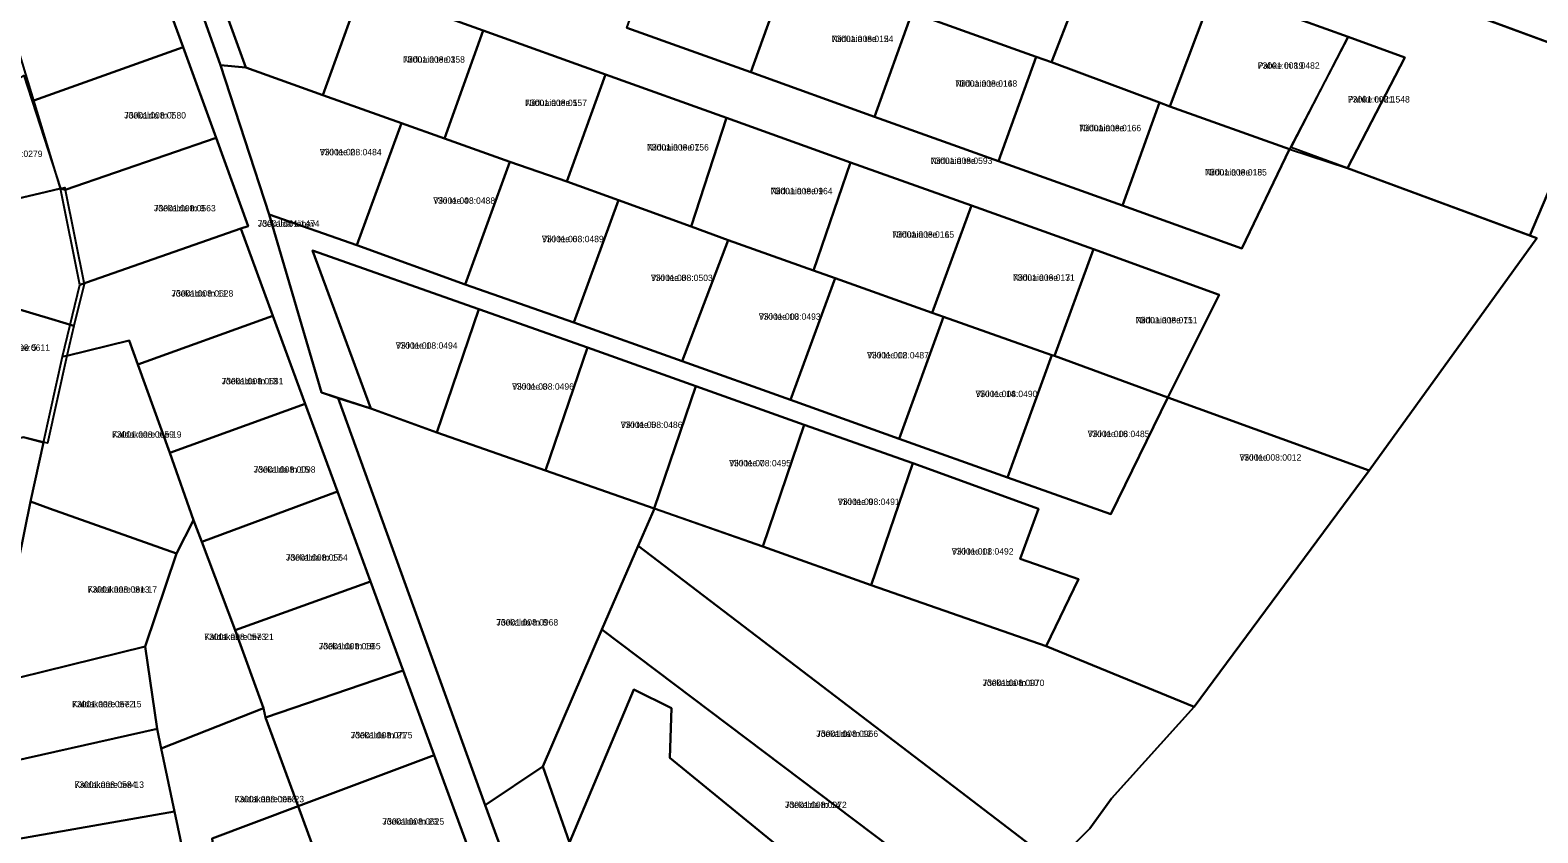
# Model space of a CAD drawing. Extents: x 524000 to 564260, y 6469338 to 6496391.
# Drawn here: x 535276.7 to 535630.3, y 6471171.7 to 6471359.9 of the extents above; entities that cross this region are included whole.
import ezdxf

# ---------------------------------------------------------------- set-up
doc = ezdxf.new("R2010")
doc.units = 0
for name, color, linetype in [('L_AADRESS', 7, 'Continuous'), ('PIIR', 7, 'Continuous'), ('TUNNUS', 7, 'Continuous')]:
    doc.layers.add(name, color=color, linetype=linetype)

msp = doc.modelspace()

# ---------------------------------------------------------------- linework, layer by layer
at = {"layer": 'PIIR'}
for points in [[(535268.87, 6471521.49), (535277.54, 6471517.95), (535277, 6471516.48), (535289.14, 6471511.78), (535287.82, 6471508.81), (535267.04, 6471516.85), (535280.53, 6471480.15), (535288.89, 6471456.39), (535298.46, 6471430.88), (535292.12, 6471433.16), (535304.08, 6471400.35), (535321.36, 6471351.63), (535332.73, 6471316.67), (535345, 6471274.89), (535348.92, 6471273.62), (535383.44, 6471178.14), (535419.87, 6471078.92)], [(535379.36, 6471168.36), (535371.46, 6471189.89), (535364.17, 6471209.73), (535356.5, 6471230.63), (535348.75, 6471251.73), (535341.21, 6471272.28), (535333.63, 6471292.92), (535326.13, 6471313.33), (535327.82, 6471313.92), (535320.29, 6471334.61), (535312.55, 6471355.86), (535305.02, 6471376.56), (535289.15, 6471420.16), (535276.41, 6471451.68)], [(535315.3, 6471384.12), (535327.3, 6471351.1), (535321.36, 6471351.63), (535304.08, 6471400.35)], [(535416.63, 6471360.43), (535445.69, 6471350), (535474.75, 6471339.57), (535503.81, 6471329.14), (535532.87, 6471318.72), (535560.86, 6471308.67), (535572.02, 6471331.99), (535585.65, 6471327.47), (535630.08, 6471311.12), (535590.69, 6471256.64), (535543.5, 6471273.72), (535555.58, 6471297.78), (535526.06, 6471308.55), (535497.45, 6471318.74), (535469.12, 6471328.85), (535440.03, 6471339.3), (535411.63, 6471349.5), (535382.97, 6471359.8), (535354.45, 6471370.05)], [(535592.34, 6471371.9), (535645.63, 6471352.25), (535628.37, 6471311.73), (535585.65, 6471327.47), (535599.11, 6471353.48), (535585.83, 6471358.28), (535554.41, 6471369.63)], [(535291, 6470912.5), (535340.15, 6470957.01), (535357.18, 6470970.47), (535373.53, 6470990.26), (535379.71, 6470997.1), (535397.59, 6471016.86), (535429.49, 6471052.72), (535462.93, 6471098.08), (535473.99, 6471111.43), (535477.07, 6471115.15), (535492.43, 6471135.64), (535494.6, 6471138.53), (535503.5, 6471149.38), (535512, 6471159.73), (535516.89, 6471164.51), (535525.23, 6471172.68), (535530.33, 6471179.7), (535549.68, 6471201.2), (535590.69, 6471256.64), (535630.08, 6471311.12), (535628.38, 6471311.75), (535645.63, 6471352.25)]]:
    msp.add_lwpolyline(points, dxfattribs=at)
for points in [[(535602.98, 6471393.21), (535628.68, 6471383.78), (535653.82, 6471374.57), (535645.63, 6471352.25), (535623.05, 6471360.57), (535592.34, 6471371.9)], [(535497.92, 6471389.42), (535526.7, 6471379.34), (535516.22, 6471352.33), (535512.6, 6471353.63), (535487.91, 6471362.47)], [(535315.3, 6471384.12), (535354.45, 6471370.05), (535345.32, 6471344.64), (535327.3, 6471351.1)], [(535425.41, 6471384.87), (535431.48, 6471382.63), (535454.52, 6471374.59), (535445.69, 6471350), (535416.63, 6471360.43)], [(535526.7, 6471379.34), (535554.41, 6471369.63), (535543.97, 6471342), (535541.56, 6471342.9), (535516.22, 6471352.33)], [(535271.18, 6471364.46), (535305.02, 6471376.56), (535312.55, 6471355.86), (535277.55, 6471343.35)], [(535454.52, 6471374.59), (535458.97, 6471373.04), (535483.55, 6471364.06), (535474.75, 6471339.57), (535445.69, 6471350)], [(535345.32, 6471344.64), (535354.45, 6471370.05), (535382.97, 6471359.8), (535373.85, 6471334.44), (535363.75, 6471338.03)], [(535554.41, 6471369.63), (535585.83, 6471358.28), (535572.02, 6471331.99), (535543.97, 6471342)], [(535483.55, 6471364.06), (535487.91, 6471362.47), (535512.6, 6471353.63), (535503.81, 6471329.14), (535474.75, 6471339.57)], [(535373.85, 6471334.44), (535382.97, 6471359.8), (535411.63, 6471349.5), (535402.53, 6471324.35), (535389.19, 6471329)], [(535283.78, 6471322.73), (535277.55, 6471343.35), (535312.55, 6471355.86), (535320.29, 6471334.61), (535284.92, 6471322.44)], [(535585.83, 6471358.28), (535599.11, 6471353.48), (535585.65, 6471327.47), (535572.4, 6471332.32)], [(535512.6, 6471353.63), (535516.22, 6471352.33), (535541.56, 6471342.9), (535532.87, 6471318.72), (535503.81, 6471329.14)], [(535231.89, 6471316.1), (535257.97, 6471337.79), (535267.31, 6471343.97), (535275.23, 6471349.21), (535283.78, 6471322.73), (535278.9, 6471321.59), (535234.12, 6471311.06)], [(535321.36, 6471351.63), (535327.3, 6471351.1), (535345.32, 6471344.64), (535363.75, 6471338.03), (535353.27, 6471309.43), (535332.73, 6471316.67)], [(535402.53, 6471324.35), (535411.63, 6471349.5), (535440.03, 6471339.3), (535431.69, 6471313.8), (535414.69, 6471320)], [(535541.56, 6471342.9), (535543.97, 6471342), (535572.02, 6471331.99), (535560.86, 6471308.67), (535532.87, 6471318.72)], [(535363.75, 6471338.03), (535373.85, 6471334.44), (535389.19, 6471329), (535378.72, 6471300.23), (535353.27, 6471309.43)], [(535431.69, 6471313.8), (535440.03, 6471339.3), (535469.12, 6471328.85), (535460.42, 6471303.5), (535440.38, 6471310.64)], [(535283.78, 6471322.73), (535284.92, 6471322.44), (535320.29, 6471334.61), (535327.82, 6471313.92), (535326.13, 6471313.33), (535288.34, 6471300.12)], [(535378.72, 6471300.23), (535389.19, 6471329), (535402.53, 6471324.35), (535414.69, 6471320), (535404.16, 6471291.31)], [(535460.42, 6471303.5), (535469.12, 6471328.85), (535497.45, 6471318.74), (535488.24, 6471293.56), (535465.51, 6471301.69)], [(535234.12, 6471311.06), (535278.9, 6471321.59), (535283.78, 6471322.73), (535284.81, 6471322.98), (535284.92, 6471322.44), (535289.34, 6471300.33), (535286.96, 6471290.51), (535281.74, 6471292.07), (535234, 6471306.31)], [(535414.69, 6471320), (535431.69, 6471313.8), (535440.38, 6471310.64), (535429.64, 6471282.24), (535404.16, 6471291.31)], [(535488.24, 6471293.56), (535497.45, 6471318.74), (535526.06, 6471308.55), (535516.9, 6471283.47), (535516.32, 6471283.68), (535490.89, 6471292.62)], [(535299.94, 6471287.07), (535285.27, 6471283.53), (535284.26, 6471283.32), (535288.34, 6471300.12), (535326.13, 6471313.33), (535333.63, 6471292.92), (535301.93, 6471281.47)], [(535522.59, 6471231.17), (535508.87, 6471235.88), (535513.16, 6471247.6), (535483.72, 6471258.36), (535458.2, 6471267.34), (535432.8, 6471276.42), (535407.38, 6471285.48), (535381.91, 6471294.46), (535342.94, 6471308.19), (535356.56, 6471271.13), (535345, 6471274.89), (535332.73, 6471316.67), (535353.27, 6471309.43), (535378.72, 6471300.23), (535404.16, 6471291.31), (535429.64, 6471282.24), (535455.02, 6471273.16), (535480.51, 6471264.08), (535505.91, 6471255.01), (535530.11, 6471246.35), (535543.5, 6471273.72), (535590.69, 6471256.64), (535549.68, 6471201.2), (535514.97, 6471215.46)], [(535440.38, 6471310.64), (535460.42, 6471303.5), (535465.51, 6471301.69), (535455.02, 6471273.16), (535429.64, 6471282.24)], [(535234, 6471306.31), (535281.74, 6471292.07), (535286.96, 6471290.51), (535285.27, 6471283.53), (535280.77, 6471263.06), (535275.16, 6471264.4), (535269.5, 6471263.09), (535231.6, 6471301.37)], [(535342.94, 6471308.19), (535381.91, 6471294.46), (535372.03, 6471265.53), (535356.56, 6471271.13)], [(535526.06, 6471308.55), (535555.58, 6471297.78), (535543.5, 6471273.72), (535516.9, 6471283.47)], [(535465.51, 6471301.69), (535488.24, 6471293.56), (535490.89, 6471292.62), (535480.51, 6471264.08), (535455.02, 6471273.16)], [(535301.93, 6471281.47), (535333.63, 6471292.92), (535341.21, 6471272.28), (535309.43, 6471260.73)], [(535381.91, 6471294.46), (535407.38, 6471285.48), (535397.55, 6471256.66), (535372.03, 6471265.53)], [(535490.89, 6471292.62), (535516.32, 6471283.68), (535505.91, 6471255.01), (535480.51, 6471264.08)], [(535276.8, 6471249.36), (535279.84, 6471263.2), (535284.26, 6471283.32), (535285.27, 6471283.53), (535299.94, 6471287.07), (535301.93, 6471281.47), (535309.43, 6471260.73), (535315.02, 6471244.98), (535311.05, 6471237.18), (535281.22, 6471247.73)], [(535407.38, 6471285.48), (535432.8, 6471276.42), (535423.02, 6471247.73), (535397.55, 6471256.66)], [(535516.32, 6471283.68), (535516.9, 6471283.47), (535543.5, 6471273.72), (535530.11, 6471246.35), (535505.91, 6471255.01)], [(535432.8, 6471276.42), (535458.2, 6471267.34), (535448.5, 6471238.82), (535423.02, 6471247.73)], [(535315.02, 6471244.98), (535309.43, 6471260.73), (535341.21, 6471272.28), (535348.75, 6471251.73), (535316.93, 6471239.92)], [(535348.92, 6471273.62), (535356.56, 6471271.13), (535372.03, 6471265.53), (535397.55, 6471256.66), (535423.02, 6471247.73), (535423.12, 6471247.69), (535419.28, 6471238.93), (535410.74, 6471219.32), (535396.92, 6471187.2), (535383.44, 6471178.14)], [(535458.2, 6471267.34), (535483.72, 6471258.36), (535473.91, 6471229.75), (535448.5, 6471238.82)], [(535249.93, 6471223.24), (535241.73, 6471240), (535237.57, 6471256.59), (535269.5, 6471263.09), (535275.16, 6471264.4), (535279.84, 6471263.2), (535276.8, 6471249.36), (535269.37, 6471212.99), (535252.99, 6471215.29)], [(535483.72, 6471258.36), (535513.16, 6471247.6), (535508.87, 6471235.88), (535522.59, 6471231.17), (535514.97, 6471215.46), (535473.91, 6471229.75)], [(535316.93, 6471239.92), (535348.75, 6471251.73), (535356.5, 6471230.63), (535324.76, 6471219.21)], [(535268.07, 6471206.61), (535269.37, 6471212.99), (535276.8, 6471249.36), (535281.22, 6471247.73), (535311.05, 6471237.18), (535303.64, 6471215.36)], [(535419.28, 6471238.93), (535423.12, 6471247.69), (535448.5, 6471238.82), (535473.91, 6471229.75), (535514.97, 6471215.46), (535549.68, 6471201.2), (535530.33, 6471179.7), (535525.23, 6471172.68), (535516.89, 6471164.51), (535496.38, 6471180.15)], [(535306.48, 6471196.05), (535303.64, 6471215.36), (535311.05, 6471237.18), (535315.02, 6471244.98), (535316.93, 6471239.92), (535324.76, 6471219.21), (535331.42, 6471200.88), (535307.42, 6471191.45)], [(535419.28, 6471238.93), (535496.38, 6471180.15), (535516.89, 6471164.51), (535512, 6471159.73), (535503.5, 6471149.38), (535482.73, 6471165.04), (535410.74, 6471219.32)], [(535331.42, 6471200.88), (535324.76, 6471219.21), (535356.5, 6471230.63), (535364.17, 6471209.73), (535331.9, 6471198.74)], [(535427.09, 6471200.88), (535418.28, 6471205.27), (535403.21, 6471169.39), (535396.92, 6471187.2), (535410.74, 6471219.32), (535482.73, 6471165.04), (535503.5, 6471149.38), (535494.6, 6471138.53), (535492.43, 6471135.64), (535475.25, 6471149.66), (535426.71, 6471189.28)], [(535265.52, 6471188.11), (535268.07, 6471206.61), (535303.64, 6471215.36), (535306.48, 6471196.05), (535265.34, 6471186.84)], [(535331.9, 6471198.74), (535364.17, 6471209.73), (535371.46, 6471189.89), (535339.54, 6471177.9)], [(535418.28, 6471205.27), (535427.09, 6471200.88), (535426.71, 6471189.28), (535475.25, 6471149.66), (535492.43, 6471135.64), (535477.07, 6471115.15), (535473.99, 6471111.43), (535455.18, 6471126.83), (535403.21, 6471169.39)], [(535320.65, 6471157.95), (535314.76, 6471156.79), (535310.55, 6471176.64), (535307.42, 6471191.45), (535331.42, 6471200.88), (535331.9, 6471198.74), (535339.54, 6471177.9), (535319.39, 6471170.37)], [(535263.41, 6471169.59), (535265.34, 6471186.84), (535306.48, 6471196.05), (535307.42, 6471191.45), (535310.55, 6471176.64), (535263.27, 6471168.37)], [(535339.54, 6471177.9), (535371.46, 6471189.89), (535379.36, 6471168.36), (535347.1, 6471157.24)], [(535419.87, 6471078.92), (535383.44, 6471178.14), (535396.92, 6471187.2), (535403.21, 6471169.39), (535455.18, 6471126.83), (535473.99, 6471111.43), (535462.93, 6471098.08), (535429.49, 6471052.72)], [(535273.61, 6471158.85), (535262.26, 6471159.4), (535263.27, 6471168.37), (535310.55, 6471176.64), (535314.76, 6471156.79), (535275.96, 6471149.12)], [(535323.18, 6471137.55), (535320.65, 6471157.95), (535319.39, 6471170.37), (535339.54, 6471177.9), (535347.1, 6471157.24), (535354.64, 6471136.63), (535324.24, 6471126.77)]]:
    msp.add_lwpolyline(points, close=True, dxfattribs=at)

# ---------------------------------------------------------------- texts
at = {"layer": 'L_AADRESS'}
for s, p in [('Niiduaia tee 12', (535464.64, 6471357.08)), ('Niiduaia tee 3', (535364.15, 6471352.25)), ('Pahke tn 19', (535564.6, 6471350.81)), ('Niiduaia tee 14', (535493.68, 6471346.6)), ('Niiduaia tee 5', (535392.77, 6471342.08)), ('Pahke tn 21', (535585.75, 6471342.9)), ('Jõekalda tn 7', (535298.73, 6471339.15)), ('Niiduaia tee 16', (535522.74, 6471336.17)), ('Viki tee 2', (535344.61, 6471330.53)), ('Niiduaia tee 7', (535421.35, 6471331.65)), ('Niiduaia tee', (535487.86, 6471328.5)), ('Niiduaia tee 18', (535552.23, 6471325.79)), ('Viki tee 4', (535371.23, 6471319.15)), ('Niiduaia tee 9', (535450.37, 6471321.4)), ('Jõekalda tn 9', (535305.71, 6471317.37)), ('Jõekalda tänav', (535330.06, 6471313.76)), ('Viki tee 6', (535396.7, 6471310.15)), ('Niiduaia tee 11', (535478.88, 6471311.21)), ('Niiduaia tee 13', (535507.17, 6471301.1)), ('Viki tee 8', (535422.27, 6471301.05)), ('Jõekalda tn 11', (535309.83, 6471297.4)), ('Viki tee 10', (535447.57, 6471291.95)), ('Niiduaia tee 15', (535535.97, 6471291.13)), ('Viikingi tee 5', (535266.83, 6471284.68)), ('Viki tee 1', (535362.42, 6471285.17)), ('Viki tee 12', (535472.96, 6471282.9)), ('Jõekalda tn 13', (535321.58, 6471276.83)), ('Viki tee 3', (535389.71, 6471275.55)), ('Viki tee 14', (535498.41, 6471273.83)), ('Viki tee 5', (535415.17, 6471266.59)), ('Kaldakaare tee 19', (535295.91, 6471264.32)), ('Viki tee 16', (535524.7, 6471264.45)), ('Viki tee', (535560.31, 6471258.94)), ('Jõekalda tn 15', (535329.11, 6471256.1)), ('Viki tee 7', (535440.61, 6471257.6)), ('Viki tee 9', (535466.11, 6471248.55)), ('Jõekalda tn 17', (535336.67, 6471235.47)), ('Viki tee 11', (535492.81, 6471236.91)), ('Kaldakaare tee 17', (535290.18, 6471227.99)), ('Jõekalda tn 8', (535386.02, 6471220.27)), ('Kaldakaare tee 21', (535317.53, 6471216.88)), ('Jõekalda tn 19', (535344.38, 6471214.68)), ('Jõekalda tn 10', (535500.05, 6471206.1)), ('Kaldakaare tee 15', (535286.52, 6471201.1)), ('Jõekalda tn 21', (535351.86, 6471193.82)), ('Jõekalda tn 12', (535461.06, 6471194.15)), ('Kaldakaare tee 13', (535287.1, 6471182.21)), ('Kaldakaare tee 23', (535324.64, 6471178.83)), ('Jõekalda tn 14', (535453.7, 6471177.48)), ('Jõekalda tn 23', (535359.29, 6471173.57))]:
    msp.add_text(s, height=1.5, dxfattribs=at).set_placement(p)
at = {"layer": 'TUNNUS'}
for s, p in [('73001:008:0154', (535464.64, 6471357.08)), ('73001:008:0158', (535364.15, 6471352.25)), ('73001:008:0482', (535564.6, 6471350.81)), ('73001:008:0168', (535493.68, 6471346.6)), ('73001:008:0157', (535392.77, 6471342.08)), ('73001:008:1548', (535585.75, 6471342.9)), ('73001:008:0580', (535298.73, 6471339.15)), ('73001:008:0166', (535522.74, 6471336.17)), ('73001:008:0279', (535265.08, 6471330.13)), ('73001:008:0484', (535344.61, 6471330.53)), ('73001:008:0156', (535421.35, 6471331.65)), ('73001:008:0593', (535487.86, 6471328.5)), ('73001:008:0155', (535552.23, 6471325.79)), ('73001:008:0488', (535371.23, 6471319.15)), ('73001:008:0164', (535450.37, 6471321.4)), ('73001:008:0563', (535305.71, 6471317.37)), ('73001:001:1474', (535330.06, 6471313.76)), ('73001:008:0489', (535396.7, 6471310.15)), ('73001:008:0165', (535478.88, 6471311.21)), ('73001:008:0503', (535422.27, 6471301.05)), ('73001:008:0171', (535507.17, 6471301.1)), ('73001:008:0628', (535309.83, 6471297.4)), ('73001:008:0493', (535447.57, 6471291.95)), ('73001:008:0711', (535535.97, 6471291.13)), ('73001:008:0611', (535266.83, 6471284.68)), ('73001:008:0494', (535362.42, 6471285.17)), ('73001:008:0487', (535472.96, 6471282.9)), ('73001:008:0581', (535321.58, 6471276.83)), ('73001:008:0496', (535389.71, 6471275.55)), ('73001:008:0490', (535498.41, 6471273.83)), ('73001:008:0486', (535415.17, 6471266.59)), ('73001:008:0059', (535295.91, 6471264.32)), ('73001:008:0485', (535524.7, 6471264.45)), ('73001:008:0012', (535560.31, 6471258.94)), ('73001:008:0098', (535329.11, 6471256.1)), ('73001:008:0495', (535440.61, 6471257.6)), ('73001:008:0491', (535466.11, 6471248.55)), ('73001:008:0564', (535336.67, 6471235.47)), ('73001:008:0492', (535492.81, 6471236.91)), ('73001:008:0813', (535290.18, 6471227.99)), ('73001:008:0968', (535386.02, 6471220.27)), ('73001:008:0573', (535317.53, 6471216.88)), ('73001:008:0565', (535344.38, 6471214.68)), ('73001:008:0970', (535500.05, 6471206.1)), ('73001:008:0572', (535286.52, 6471201.1)), ('73001:008:0775', (535351.86, 6471193.82)), ('73001:008:0966', (535461.06, 6471194.15)), ('73001:008:0584', (535287.1, 6471182.21)), ('73001:008:0058', (535324.64, 6471178.83)), ('73001:008:0972', (535453.7, 6471177.48)), ('73001:008:0625', (535359.29, 6471173.57))]:
    msp.add_text(s, height=1.5, dxfattribs=at).set_placement(p)

doc.saveas('drawing.dxf')
